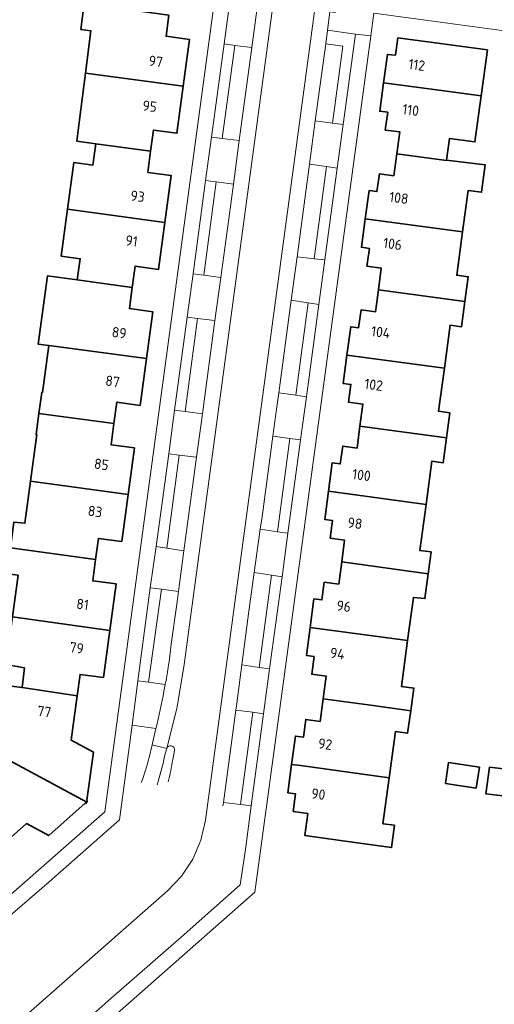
# Model space of a CAD drawing. Extents: x 150256 to 156914, y 461459 to 469481.
# Tile 577 of 656: x 154644 to 154707, y 467643 to 467772. Entities that reach past the tile are written whole.
import ezdxf
from ezdxf.enums import TextEntityAlignment as Align

# ---------------------------------------------------------------- set-up
doc = ezdxf.new("R2010")
doc.units = 0
doc.header["$LTSCALE"] = 0.75
for name, color, linetype, lineweight in [('B-RO-OG-BEBOUWING-GV', 6, 'CONTINUOUS', 35), ('B-RO-OG-BEBOUWING-T18', 1, 'CONTINUOUS', 18), ('B-RO-OG-TERREIN_CULTUURSCHEIDING-GV', 251, 'CONTINUOUS', 18), ('B-RO-VH-VERHARDING_ASFALT-GV', 251, 'CONTINUOUS', 18), ('B-RO-VH-VERHARDING_BETONSTRAATSTEEN-GV', 251, 'CONTINUOUS', 18), ('B-RO-VH-VERHARDING_TEGEL-GV', 251, 'CONTINUOUS', 18)]:
    doc.layers.add(name, color=color, linetype=linetype, lineweight=lineweight)
doc.styles.add('NLCS-ISO-M200-T18', font='NLCS-ISO.ttf', dxfattribs={"height": 360})

msp = doc.modelspace()

# ---------------------------------------------------------------- linework, layer by layer
at = {"layer": 'B-RO-OG-BEBOUWING-GV'}
for points in [[(154663.879, 467773.103), (154652.767, 467774.601), (154652.304, 467771.233), (154653.646, 467771.027), (154652.939, 467765.488), (154665.743, 467763.768), (154666.566, 467769.904), (154663.495, 467770.329)], [(154663.879, 467773.103), (154652.767, 467774.601), (154652.304, 467771.233), (154653.646, 467771.027), (154652.939, 467765.488), (154665.743, 467763.768), (154666.566, 467769.904), (154663.495, 467770.329)], [(154692.009, 467764.222), (154698.286, 467763.38), (154704.805, 467762.505), (154705.63, 467768.539), (154693.878, 467770.138), (154693.571, 467767.829), (154692.511, 467767.939)], [(154692.009, 467764.222), (154698.286, 467763.38), (154704.805, 467762.505), (154705.63, 467768.539), (154693.878, 467770.138), (154693.571, 467767.829), (154692.511, 467767.939)], [(154654.286, 467756.243), (154661.471, 467755.249), (154661.845, 467758.025), (154664.917, 467757.61), (154665.743, 467763.768), (154652.939, 467765.488), (154652.157, 467759.355), (154651.8, 467756.56)], [(154654.286, 467756.243), (154661.471, 467755.249), (154661.845, 467758.025), (154664.917, 467757.61), (154665.743, 467763.768), (154652.939, 467765.488), (154652.157, 467759.355), (154651.8, 467756.56)], [(154704.805, 467762.505), (154698.286, 467763.38), (154692.009, 467764.222), (154691.508, 467760.506), (154692.549, 467760.366), (154692.235, 467758.037), (154694.118, 467757.783), (154693.73, 467754.909), (154700.269, 467754.055), (154700.274, 467754.089), (154700.663, 467756.939), (154703.982, 467756.485)], [(154704.805, 467762.505), (154698.286, 467763.38), (154692.009, 467764.222), (154691.508, 467760.506), (154692.549, 467760.366), (154692.235, 467758.037), (154694.118, 467757.783), (154693.73, 467754.909), (154700.269, 467754.055), (154700.274, 467754.089), (154700.663, 467756.939), (154703.982, 467756.485)], [(154661.471, 467755.249), (154654.286, 467756.243), (154653.916, 467753.45), (154651.409, 467753.79), (154650.576, 467747.656), (154663.343, 467745.932), (154664.17, 467752.06), (154661.098, 467752.474)], [(154661.471, 467755.249), (154654.286, 467756.243), (154653.916, 467753.45), (154651.409, 467753.79), (154650.576, 467747.656), (154663.343, 467745.932), (154664.17, 467752.06), (154661.098, 467752.474)], [(154700.274, 467754.089), (154700.269, 467754.055), (154693.73, 467754.909), (154693.342, 467752.035), (154691.459, 467752.289), (154691.144, 467749.96), (154690.104, 467750.101), (154689.602, 467746.383), (154702.368, 467744.676), (154703.111, 467750.116), (154704.856, 467749.875), (154705.316, 467753.497)], [(154700.274, 467754.089), (154700.269, 467754.055), (154693.73, 467754.909), (154693.342, 467752.035), (154691.459, 467752.289), (154691.144, 467749.96), (154690.104, 467750.101), (154689.602, 467746.383), (154702.368, 467744.676), (154703.111, 467750.116), (154704.856, 467749.875), (154705.316, 467753.497)], [(154651.856, 467738.394), (154659.064, 467737.406), (154659.438, 467740.181), (154662.51, 467739.767), (154663.343, 467745.932), (154650.576, 467747.656), (154649.741, 467741.512), (154652.258, 467741.17)], [(154651.856, 467738.394), (154659.064, 467737.406), (154659.438, 467740.181), (154662.51, 467739.767), (154663.343, 467745.932), (154650.576, 467747.656), (154649.741, 467741.512), (154652.258, 467741.17)], [(154689.602, 467746.383), (154689.101, 467742.667), (154690.142, 467742.527), (154689.828, 467740.198), (154691.711, 467739.944), (154691.323, 467737.07), (154702.675, 467735.548), (154703.115, 467738.808), (154701.594, 467739.009), (154702.368, 467744.676)], [(154689.602, 467746.383), (154689.101, 467742.667), (154690.142, 467742.527), (154689.828, 467740.198), (154691.711, 467739.944), (154691.323, 467737.07), (154702.675, 467735.548), (154703.115, 467738.808), (154701.594, 467739.009), (154702.368, 467744.676)], [(154660.931, 467728.099), (154661.76, 467734.209), (154658.688, 467734.623), (154659.064, 467737.406), (154651.856, 467738.394), (154647.952, 467738.925), (154646.736, 467729.962), (154648.129, 467729.777)], [(154660.931, 467728.099), (154661.76, 467734.209), (154658.688, 467734.623), (154659.064, 467737.406), (154651.856, 467738.394), (154647.952, 467738.925), (154646.736, 467729.962), (154648.129, 467729.777)], [(154687.196, 467728.544), (154699.98, 467726.805), (154700.744, 467732.464), (154702.231, 467732.263), (154702.675, 467735.548), (154691.323, 467737.07), (154690.935, 467734.196), (154689.052, 467734.45), (154688.738, 467732.121), (154687.697, 467732.261)], [(154687.196, 467728.544), (154699.98, 467726.805), (154700.744, 467732.464), (154702.231, 467732.263), (154702.675, 467735.548), (154691.323, 467737.07), (154690.935, 467734.196), (154689.052, 467734.45), (154688.738, 467732.121), (154687.697, 467732.261)], [(154646.823, 467720.879), (154649.427, 467720.531), (154656.651, 467719.565), (154657.022, 467722.346), (154660.095, 467721.936), (154660.931, 467728.099), (154648.129, 467729.777), (154647.296, 467723.642), (154647.2, 467723.655)], [(154646.823, 467720.879), (154649.427, 467720.531), (154656.651, 467719.565), (154657.022, 467722.346), (154660.095, 467721.936), (154660.931, 467728.099), (154648.129, 467729.777), (154647.296, 467723.642), (154647.2, 467723.655)], [(154688.916, 467719.232), (154700.264, 467717.695), (154700.705, 467720.965), (154699.218, 467721.166), (154699.98, 467726.805), (154687.196, 467728.544), (154686.695, 467724.829), (154687.736, 467724.689), (154687.422, 467722.36), (154689.304, 467722.106)], [(154688.916, 467719.232), (154700.264, 467717.695), (154700.705, 467720.965), (154699.218, 467721.166), (154699.98, 467726.805), (154687.196, 467728.544), (154686.695, 467724.829), (154687.736, 467724.689), (154687.422, 467722.36), (154689.304, 467722.106)], [(154645.727, 467712.004), (154658.526, 467710.265), (154659.353, 467716.374), (154656.28, 467716.784), (154656.651, 467719.565), (154649.427, 467720.531), (154646.823, 467720.879), (154646.449, 467718.125), (154646.546, 467718.112)], [(154645.727, 467712.004), (154658.526, 467710.265), (154659.353, 467716.374), (154656.28, 467716.784), (154656.651, 467719.565), (154649.427, 467720.531), (154646.823, 467720.879), (154646.449, 467718.125), (154646.546, 467718.112)], [(154684.788, 467710.695), (154697.57, 467708.965), (154698.334, 467714.625), (154699.822, 467714.424), (154700.264, 467717.695), (154688.916, 467719.232), (154688.528, 467716.358), (154686.646, 467716.612), (154686.332, 467714.283), (154685.291, 467714.423)], [(154684.788, 467710.695), (154697.57, 467708.965), (154698.334, 467714.625), (154699.822, 467714.424), (154700.264, 467717.695), (154688.916, 467719.232), (154688.528, 467716.358), (154686.646, 467716.612), (154686.332, 467714.283), (154685.291, 467714.423)], [(154654.249, 467701.729), (154654.62, 467704.515), (154657.693, 467704.106), (154658.526, 467710.265), (154645.727, 467712.004), (154644.989, 467706.506), (154643.543, 467706.645), (154643.117, 467703.262)], [(154654.249, 467701.729), (154654.62, 467704.515), (154657.693, 467704.106), (154658.526, 467710.265), (154645.727, 467712.004), (154644.989, 467706.506), (154643.543, 467706.645), (154643.117, 467703.262)], [(154697.57, 467708.965), (154684.788, 467710.695), (154684.288, 467706.99), (154685.329, 467706.85), (154685.015, 467704.522), (154686.898, 467704.268), (154686.518, 467701.45), (154697.857, 467699.873), (154698.242, 467702.73), (154696.755, 467702.931)], [(154697.57, 467708.965), (154684.788, 467710.695), (154684.288, 467706.99), (154685.329, 467706.85), (154685.015, 467704.522), (154686.898, 467704.268), (154686.518, 467701.45), (154697.857, 467699.873), (154698.242, 467702.73), (154696.755, 467702.931)], [(154654.249, 467701.729), (154643.117, 467703.262), (154642.691, 467699.878), (154644.097, 467699.684), (154643.346, 467694.214), (154656.122, 467692.419), (154656.952, 467698.536), (154653.879, 467698.945)], [(154654.249, 467701.729), (154643.117, 467703.262), (154642.691, 467699.878), (154644.097, 467699.684), (154643.346, 467694.214), (154656.122, 467692.419), (154656.952, 467698.536), (154653.879, 467698.945)], [(154682.382, 467692.853), (154695.166, 467691.121), (154695.93, 467696.78), (154697.419, 467696.626), (154697.857, 467699.873), (154686.518, 467701.45), (154686.122, 467698.52), (154684.239, 467698.774), (154683.925, 467696.445), (154682.885, 467696.585)], [(154682.382, 467692.853), (154695.166, 467691.121), (154695.93, 467696.78), (154697.419, 467696.626), (154697.857, 467699.873), (154686.518, 467701.45), (154686.122, 467698.52), (154684.239, 467698.774), (154683.925, 467696.445), (154682.885, 467696.585)], [(154656.122, 467692.419), (154643.346, 467694.214), (154642.488, 467687.97), (154644.943, 467687.543), (154644.633, 467684.949), (154651.847, 467683.89), (154652.225, 467686.674), (154655.287, 467686.258)], [(154656.122, 467692.419), (154643.346, 467694.214), (154642.488, 467687.97), (154644.943, 467687.543), (154644.633, 467684.949), (154651.847, 467683.89), (154652.225, 467686.674), (154655.287, 467686.258)], [(154682.382, 467692.853), (154681.884, 467689.164), (154682.91, 467689.012), (154682.593, 467686.695), (154684.486, 467686.444), (154684.091, 467683.479), (154690.635, 467682.588), (154695.568, 467681.916), (154695.979, 467684.896), (154694.356, 467685.115), (154695.166, 467691.121)], [(154682.382, 467692.853), (154681.884, 467689.164), (154682.91, 467689.012), (154682.593, 467686.695), (154684.486, 467686.444), (154684.091, 467683.479), (154690.635, 467682.588), (154695.568, 467681.916), (154695.979, 467684.896), (154694.356, 467685.115), (154695.166, 467691.121)], [(154651.847, 467683.89), (154644.633, 467684.949), (154640.728, 467685.468), (154640.217, 467682.037), (154641.407, 467681.855), (154639.054, 467677.48), (154653.091, 467669.955), (154653.184, 467670.132), (154653.101, 467670.179), (154653.971, 467676.496), (154651.057, 467678.063)], [(154651.847, 467683.89), (154644.633, 467684.949), (154640.728, 467685.468), (154640.217, 467682.037), (154641.407, 467681.855), (154639.054, 467677.48), (154653.091, 467669.955), (154653.184, 467670.132), (154653.101, 467670.179), (154653.971, 467676.496), (154651.057, 467678.063)], [(154684.091, 467683.479), (154683.698, 467680.526), (154681.805, 467680.778), (154681.496, 467678.454), (154680.46, 467678.596), (154679.952, 467674.891), (154681.135, 467674.729), (154692.74, 467673.144), (154693.554, 467679.179), (154695.161, 467678.962), (154695.568, 467681.916), (154690.635, 467682.588)], [(154684.091, 467683.479), (154683.698, 467680.526), (154681.805, 467680.778), (154681.496, 467678.454), (154680.46, 467678.596), (154679.952, 467674.891), (154681.135, 467674.729), (154692.74, 467673.144), (154693.554, 467679.179), (154695.161, 467678.962), (154695.568, 467681.916), (154690.635, 467682.588)], [(154639.054, 467677.48), (154636.373, 467672.496), (154638.032, 467670.605), (154635.995, 467668.798), (154640.794, 467663.268), (154645.203, 467667.145), (154648.12, 467665.576), (154652.891, 467669.794), (154652.982, 467669.75), (154653.091, 467669.955)], [(154639.054, 467677.48), (154636.373, 467672.496), (154638.032, 467670.605), (154635.995, 467668.798), (154640.794, 467663.268), (154645.203, 467667.145), (154648.12, 467665.576), (154652.891, 467669.794), (154652.982, 467669.75), (154653.091, 467669.955)], [(154692.74, 467673.144), (154681.135, 467674.729), (154679.952, 467674.891), (154679.444, 467671.18), (154680.48, 467671.024), (154680.173, 467668.717), (154682.066, 467668.465), (154681.671, 467665.581), (154688.255, 467664.655), (154693.049, 467663.981), (154693.426, 467666.915), (154691.926, 467667.108)], [(154692.74, 467673.144), (154681.135, 467674.729), (154679.952, 467674.891), (154679.444, 467671.18), (154680.48, 467671.024), (154680.173, 467668.717), (154682.066, 467668.465), (154681.671, 467665.581), (154688.255, 467664.655), (154693.049, 467663.981), (154693.426, 467666.915), (154691.926, 467667.108)], [(154700.113, 467672.381), (154704.139, 467671.767), (154704.561, 467674.535), (154700.535, 467675.149)], [(154700.113, 467672.381), (154704.139, 467671.767), (154704.561, 467674.535), (154700.535, 467675.149)], [(154708.101, 467674.245), (154705.873, 467674.51), (154705.414, 467671.012), (154707.642, 467670.747)], [(154708.101, 467674.245), (154705.873, 467674.51), (154705.414, 467671.012), (154707.642, 467670.747)]]:
    msp.add_lwpolyline(points, close=True, dxfattribs=at)
at = {"layer": 'B-RO-OG-TERREIN_CULTUURSCHEIDING-GV'}
for points in [[(154684.419, 467769.346), (154686.671, 467769.037), (154685.305, 467758.937), (154686.712, 467758.756), (154688.311, 467770.611), (154684.657, 467771.12)], [(154684.419, 467769.346), (154686.671, 467769.037), (154685.305, 467758.937), (154686.712, 467758.756), (154688.311, 467770.611), (154684.657, 467771.12)], [(154669.443, 467757.099), (154670.85, 467756.917), (154672.491, 467769.135), (154671.117, 467769.317)], [(154669.443, 467757.099), (154670.85, 467756.917), (154672.491, 467769.135), (154671.117, 467769.317)], [(154684.543, 467753.237), (154682.912, 467741.161), (154684.303, 467741.005), (154685.938, 467753.017)], [(154684.543, 467753.237), (154682.912, 467741.161), (154684.303, 467741.005), (154685.938, 467753.017)], [(154668.682, 467751.41), (154667.042, 467739.209), (154668.43, 467739.028), (154670.076, 467751.228)], [(154668.682, 467751.41), (154667.042, 467739.209), (154668.43, 467739.028), (154670.076, 467751.228)], [(154682.136, 467735.367), (154680.497, 467723.268), (154681.904, 467723.077), (154683.516, 467735.158)], [(154682.136, 467735.367), (154680.497, 467723.268), (154681.904, 467723.077), (154683.516, 467735.158)], [(154667.635, 467733.329), (154666.27, 467733.511), (154664.606, 467721.324), (154666.002, 467721.127)], [(154667.635, 467733.329), (154666.27, 467733.511), (154664.606, 467721.324), (154666.002, 467721.127)], [(154679.741, 467717.594), (154678.086, 467705.383), (154679.464, 467705.216), (154681.127, 467717.414)], [(154679.741, 467717.594), (154678.086, 467705.383), (154679.464, 467705.216), (154681.127, 467717.414)], [(154663.859, 467715.614), (154662.187, 467703.436), (154663.596, 467703.241), (154665.222, 467715.423)], [(154663.859, 467715.614), (154662.187, 467703.436), (154663.596, 467703.241), (154665.222, 467715.423)], [(154677.309, 467699.701), (154675.68, 467687.609), (154677.071, 467687.435), (154678.704, 467699.489)], [(154677.309, 467699.701), (154675.68, 467687.609), (154677.071, 467687.435), (154678.704, 467699.489)], [(154661.412, 467698.05), (154659.783, 467685.843), (154661.214, 467685.667), (154662.883, 467697.857)], [(154661.412, 467698.05), (154659.783, 467685.843), (154661.214, 467685.667), (154662.883, 467697.857)], [(154674.861, 467681.727), (154673.255, 467669.628), (154674.636, 467669.451), (154676.278, 467681.501)], [(154674.861, 467681.727), (154673.255, 467669.628), (154674.636, 467669.451), (154676.278, 467681.501)]]:
    msp.add_lwpolyline(points, close=True, dxfattribs=at)
msp.add_lwpolyline([(154661.271, 467675.787), (154661.662, 467677.437), (154662.174, 467679.595), (154659.051, 467680.035), (154657.375, 467667.615)], dxfattribs=at)
msp.add_lwpolyline([(154661.271, 467675.787), (154661.662, 467677.437), (154662.174, 467679.595), (154659.051, 467680.035), (154657.375, 467667.615)], dxfattribs=at)
msp.add_lwpolyline([(154660.253, 467672.506, 0.0291916), (154661.271, 467675.787)], format="xyb", dxfattribs=at)
msp.add_lwpolyline([(154660.253, 467672.506, 0.0291916), (154661.271, 467675.787)], format="xyb", dxfattribs=at)
at = {"layer": 'B-RO-VH-VERHARDING_ASFALT-GV'}
for points in [[(154584.121, 467585.063), (154601.674, 467603.782), (154663.683, 467658.306), (154665.523, 467660.235), (154666.99, 467662.462), (154668.047, 467664.942), (154668.647, 467667.568), (154683.643, 467778.799), (154678.19, 467779.515), (154665.852, 467687.995), (154664.954, 467682.439), (154663.609, 467676.987)], [(154584.121, 467585.063), (154601.674, 467603.782), (154663.683, 467658.306), (154665.523, 467660.235), (154666.99, 467662.462), (154668.047, 467664.942), (154668.647, 467667.568), (154683.643, 467778.799), (154678.19, 467779.515), (154665.852, 467687.995), (154664.954, 467682.439), (154663.609, 467676.987)], [(154662.174, 467679.595), (154661.662, 467677.437), (154663.609, 467676.987), (154664.954, 467682.439), (154665.852, 467687.995), (154678.19, 467779.515), (154676.203, 467779.771), (154675.478, 467774.392), (154674.728, 467768.833), (154673.084, 467756.647), (154672.317, 467750.955)], [(154662.174, 467679.595), (154661.662, 467677.437), (154663.609, 467676.987), (154664.954, 467682.439), (154665.852, 467687.995), (154678.19, 467779.515), (154676.203, 467779.771), (154675.478, 467774.392), (154674.728, 467768.833), (154673.084, 467756.647), (154672.317, 467750.955)], [(154678.263, 467723.574), (154679.898, 467735.726), (154680.663, 467741.414), (154681.154, 467745.06), (154682.3, 467753.583), (154683.062, 467759.255), (154684.419, 467769.346), (154684.657, 467771.12), (154684.983, 467773.545), (154685.635, 467778.537), (154683.643, 467778.799), (154668.647, 467667.568), (154668.047, 467664.942), (154666.99, 467662.462), (154665.523, 467660.235), (154663.683, 467658.306), (154601.674, 467603.782), (154584.121, 467585.063), (154584.106, 467585.045)], [(154678.263, 467723.574), (154679.898, 467735.726), (154680.663, 467741.414), (154681.154, 467745.06), (154682.3, 467753.583), (154683.062, 467759.255), (154684.419, 467769.346), (154684.657, 467771.12), (154684.983, 467773.545), (154685.635, 467778.537), (154683.643, 467778.799), (154668.647, 467667.568), (154668.047, 467664.942), (154666.99, 467662.462), (154665.523, 467660.235), (154663.683, 467658.306), (154601.674, 467603.782), (154584.121, 467585.063), (154584.106, 467585.045)], [(154672.317, 467750.955), (154671.705, 467746.419), (154670.669, 467738.726), (154669.904, 467733.055), (154668.256, 467720.822), (154667.494, 467715.161), (154665.842, 467702.901), (154665.123, 467697.564), (154664.898, 467695.9), (154664.174, 467690.661)], [(154672.317, 467750.955), (154671.705, 467746.419), (154670.669, 467738.726), (154669.904, 467733.055), (154668.256, 467720.822), (154667.494, 467715.161), (154665.842, 467702.901), (154665.123, 467697.564), (154664.898, 467695.9), (154664.174, 467690.661)], [(154670.953, 467669.438), (154671.016, 467669.898), (154672.658, 467681.982), (154672.74, 467682.582), (154673.427, 467687.924), (154674.334, 467694.982), (154675.047, 467700.031), (154675.852, 467705.715), (154676.08, 467707.334), (154677.499, 467717.893), (154678.016, 467721.735), (154678.263, 467723.574)], [(154670.953, 467669.438), (154671.016, 467669.898), (154672.658, 467681.982), (154672.74, 467682.582), (154673.427, 467687.924), (154674.334, 467694.982), (154675.047, 467700.031), (154675.852, 467705.715), (154676.08, 467707.334), (154677.499, 467717.893), (154678.016, 467721.735), (154678.263, 467723.574)], [(154663.311, 467675.975), (154663.606, 467676.976), (154663.609, 467676.987), (154661.662, 467677.437), (154661.271, 467675.787)], [(154663.311, 467675.975), (154663.606, 467676.976), (154663.609, 467676.987), (154661.662, 467677.437), (154661.271, 467675.787)], [(154664.6, 467676.73), (154664.365, 467675.543)], [(154664.6, 467676.73), (154664.365, 467675.543)]]:
    msp.add_lwpolyline(points, dxfattribs=at)
for points in [[(154664.174, 467690.661, -0.0113324), (154663.767, 467687.568)], [(154664.174, 467690.661, -0.0113324), (154663.767, 467687.568)], [(154663.767, 467687.568, -0.0085914), (154663.386, 467685.342)], [(154663.767, 467687.568, -0.0085914), (154663.386, 467685.342)], [(154663.386, 467685.342, -0.0047832), (154663.222, 467684.497)], [(154663.386, 467685.342, -0.0047832), (154663.222, 467684.497)], [(154663.222, 467684.497, -0.0061027), (154662.174, 467679.595)], [(154663.222, 467684.497, -0.0061027), (154662.174, 467679.595)], [(154663.609, 467676.987, -0.9455106), (154664.6, 467676.73)], [(154663.609, 467676.987, -0.9455106), (154664.6, 467676.73)], [(154662.31, 467672.203, 0.0257328), (154663.311, 467675.975)], [(154662.31, 467672.203, 0.0257328), (154663.311, 467675.975)], [(154661.271, 467675.787, -0.0291916), (154660.253, 467672.506)], [(154661.271, 467675.787, -0.0291916), (154660.253, 467672.506)], [(154664.365, 467675.543, -0.0250406), (154663.775, 467672.586)], [(154664.365, 467675.543, -0.0250406), (154663.775, 467672.586)]]:
    msp.add_lwpolyline(points, format="xyb", dxfattribs=at)
at = {"layer": 'B-RO-VH-VERHARDING_BETONSTRAATSTEEN-GV'}
for points in [[(154685.723, 467773.453), (154684.983, 467773.545), (154684.657, 467771.12), (154688.311, 467770.611), (154690.335, 467770.377), (154690.736, 467773.343)], [(154685.723, 467773.453), (154684.983, 467773.545), (154684.657, 467771.12), (154688.311, 467770.611), (154690.335, 467770.377), (154690.736, 467773.343)], [(154663.609, 467676.987), (154663.606, 467676.976), (154663.311, 467675.975)], [(154663.609, 467676.987), (154663.606, 467676.976), (154663.311, 467675.975)], [(154664.365, 467675.543), (154664.6, 467676.73)], [(154664.365, 467675.543), (154664.6, 467676.73)]]:
    msp.add_lwpolyline(points, dxfattribs=at)
for points in [[(154664.6, 467676.73, 0.9455106), (154663.609, 467676.987)], [(154664.6, 467676.73, 0.9455106), (154663.609, 467676.987)], [(154663.311, 467675.975, -0.0257328), (154662.31, 467672.203)], [(154663.311, 467675.975, -0.0257328), (154662.31, 467672.203)], [(154663.775, 467672.586, 0.0250406), (154664.365, 467675.543)], [(154663.775, 467672.586, 0.0250406), (154664.365, 467675.543)]]:
    msp.add_lwpolyline(points, format="xyb", dxfattribs=at)
at = {"layer": 'B-RO-VH-VERHARDING_TEGEL-GV'}
for points in [[(154659.783, 467685.843), (154661.412, 467698.05), (154662.187, 467703.436), (154663.859, 467715.614), (154664.606, 467721.324), (154666.27, 467733.511), (154667.042, 467739.209), (154668.682, 467751.41), (154669.443, 467757.099), (154671.117, 467769.317), (154671.859, 467774.864), (154672.582, 467780.261), (154670.571, 467780.532), (154655.473, 467668.679), (154590.22, 467611.329), (154589.323, 467610.59), (154571.475, 467594.948)], [(154659.783, 467685.843), (154661.412, 467698.05), (154662.187, 467703.436), (154663.859, 467715.614), (154664.606, 467721.324), (154666.27, 467733.511), (154667.042, 467739.209), (154668.682, 467751.41), (154669.443, 467757.099), (154671.117, 467769.317), (154671.859, 467774.864), (154672.582, 467780.261), (154670.571, 467780.532), (154655.473, 467668.679), (154590.22, 467611.329), (154589.323, 467610.59), (154571.475, 467594.948)], [(154690.736, 467773.343), (154717.5, 467769.724), (154716.759, 467764.304), (154716.307, 467760.939), (154716.295, 467760.756), (154716.018, 467758.706), (154717.215, 467758.546), (154752.175, 467753.877), (154749.414, 467733.538), (154748.926, 467730.072), (154748.771, 467728.88), (154748.325, 467725.407), (154747.125, 467716.341), (154745.64, 467705.115), (154747.612, 467704.955), (154749.532, 467719.768), (154749.096, 467705.746), (154749.092, 467704.835), (154750.437, 467704.723), (154750.471, 467707.555), (154750.559, 467711.121), (154750.665, 467714.687), (154750.867, 467720.575), (154750.924, 467721.721)], [(154690.736, 467773.343), (154717.5, 467769.724), (154716.759, 467764.304), (154716.307, 467760.939), (154716.295, 467760.756), (154716.018, 467758.706), (154717.215, 467758.546), (154752.175, 467753.877), (154749.414, 467733.538), (154748.926, 467730.072), (154748.771, 467728.88), (154748.325, 467725.407), (154747.125, 467716.341), (154745.64, 467705.115), (154747.612, 467704.955), (154749.532, 467719.768), (154749.096, 467705.746), (154749.092, 467704.835), (154750.437, 467704.723), (154750.471, 467707.555), (154750.559, 467711.121), (154750.665, 467714.687), (154750.867, 467720.575), (154750.924, 467721.721)], [(154582.252, 467577.95), (154583.981, 467577.91), (154597.941, 467590.128), (154598.826, 467590.962), (154675.111, 467658.133), (154679.016, 467686.71), (154690.335, 467770.377), (154688.311, 467770.611), (154686.712, 467758.756)], [(154582.252, 467577.95), (154583.981, 467577.91), (154597.941, 467590.128), (154598.826, 467590.962), (154675.111, 467658.133), (154679.016, 467686.71), (154690.335, 467770.377), (154688.311, 467770.611), (154686.712, 467758.756)], [(154686.712, 467758.756), (154685.938, 467753.017), (154684.303, 467741.005), (154683.516, 467735.158), (154681.904, 467723.077), (154681.127, 467717.414), (154679.464, 467705.216), (154678.704, 467699.489), (154677.071, 467687.435), (154676.278, 467681.501), (154674.636, 467669.451), (154673.89, 467663.72), (154673.228, 467659.118), (154669.777, 467656.037), (154665.455, 467652.232), (154656.272, 467644.189), (154651.961, 467640.406), (154642.744, 467632.287)], [(154686.712, 467758.756), (154685.938, 467753.017), (154684.303, 467741.005), (154683.516, 467735.158), (154681.904, 467723.077), (154681.127, 467717.414), (154679.464, 467705.216), (154678.704, 467699.489), (154677.071, 467687.435), (154676.278, 467681.501), (154674.636, 467669.451), (154673.89, 467663.72), (154673.228, 467659.118), (154669.777, 467656.037), (154665.455, 467652.232), (154656.272, 467644.189), (154651.961, 467640.406), (154642.744, 467632.287)], [(154665.123, 467697.564), (154662.883, 467697.857), (154661.214, 467685.667), (154663.386, 467685.342)], [(154665.123, 467697.564), (154662.883, 467697.857), (154661.214, 467685.667), (154663.386, 467685.342)], [(154664.174, 467690.661), (154664.898, 467695.9), (154665.123, 467697.564)], [(154664.174, 467690.661), (154664.898, 467695.9), (154665.123, 467697.564)], [(154576.175, 467594.258), (154577.257, 467595.031), (154577.304, 467595.065), (154576.297, 467596.413), (154586.138, 467605.036), (154587.755, 467606.453), (154593.812, 467611.796), (154603.146, 467619.971), (154607.466, 467623.803), (154616.611, 467631.839), (154620.964, 467635.602), (154630.078, 467643.673), (154634.4, 467647.498), (154643.654, 467655.6), (154648.18, 467659.504), (154657.375, 467667.615), (154659.051, 467680.035), (154659.783, 467685.843)], [(154576.175, 467594.258), (154577.257, 467595.031), (154577.304, 467595.065), (154576.297, 467596.413), (154586.138, 467605.036), (154587.755, 467606.453), (154593.812, 467611.796), (154603.146, 467619.971), (154607.466, 467623.803), (154616.611, 467631.839), (154620.964, 467635.602), (154630.078, 467643.673), (154634.4, 467647.498), (154643.654, 467655.6), (154648.18, 467659.504), (154657.375, 467667.615), (154659.051, 467680.035), (154659.783, 467685.843)], [(154661.214, 467685.667), (154659.783, 467685.843), (154659.051, 467680.035), (154662.174, 467679.595)], [(154661.214, 467685.667), (154659.783, 467685.843), (154659.051, 467680.035), (154662.174, 467679.595)], [(154663.386, 467685.342), (154661.214, 467685.667)], [(154663.386, 467685.342), (154661.214, 467685.667)]]:
    msp.add_lwpolyline(points, dxfattribs=at)
for points in [[(154672.491, 467769.135), (154674.728, 467768.833), (154675.478, 467774.392), (154673.233, 467774.692), (154671.859, 467774.864), (154671.117, 467769.317)], [(154672.491, 467769.135), (154674.728, 467768.833), (154675.478, 467774.392), (154673.233, 467774.692), (154671.859, 467774.864), (154671.117, 467769.317)], [(154670.85, 467756.917), (154673.084, 467756.647), (154674.728, 467768.833), (154672.491, 467769.135)], [(154670.85, 467756.917), (154673.084, 467756.647), (154674.728, 467768.833), (154672.491, 467769.135)], [(154684.419, 467769.346), (154683.062, 467759.255), (154685.305, 467758.937), (154686.671, 467769.037)], [(154684.419, 467769.346), (154683.062, 467759.255), (154685.305, 467758.937), (154686.671, 467769.037)], [(154685.938, 467753.017), (154686.712, 467758.756), (154685.305, 467758.937), (154683.062, 467759.255), (154682.3, 467753.583), (154684.543, 467753.237)], [(154685.938, 467753.017), (154686.712, 467758.756), (154685.305, 467758.937), (154683.062, 467759.255), (154682.3, 467753.583), (154684.543, 467753.237)], [(154670.85, 467756.917), (154669.443, 467757.099), (154668.682, 467751.41), (154670.076, 467751.228), (154672.317, 467750.955), (154673.084, 467756.647)], [(154670.85, 467756.917), (154669.443, 467757.099), (154668.682, 467751.41), (154670.076, 467751.228), (154672.317, 467750.955), (154673.084, 467756.647)], [(154684.543, 467753.237), (154682.3, 467753.583), (154681.154, 467745.06), (154680.663, 467741.414), (154682.912, 467741.161)], [(154684.543, 467753.237), (154682.3, 467753.583), (154681.154, 467745.06), (154680.663, 467741.414), (154682.912, 467741.161)], [(154668.43, 467739.028), (154670.669, 467738.726), (154671.705, 467746.419), (154672.317, 467750.955), (154670.076, 467751.228)], [(154668.43, 467739.028), (154670.669, 467738.726), (154671.705, 467746.419), (154672.317, 467750.955), (154670.076, 467751.228)], [(154679.898, 467735.726), (154682.136, 467735.367), (154683.516, 467735.158), (154684.303, 467741.005), (154682.912, 467741.161), (154680.663, 467741.414)], [(154679.898, 467735.726), (154682.136, 467735.367), (154683.516, 467735.158), (154684.303, 467741.005), (154682.912, 467741.161), (154680.663, 467741.414)], [(154666.27, 467733.511), (154667.635, 467733.329), (154669.904, 467733.055), (154670.669, 467738.726), (154668.43, 467739.028), (154667.042, 467739.209)], [(154666.27, 467733.511), (154667.635, 467733.329), (154669.904, 467733.055), (154670.669, 467738.726), (154668.43, 467739.028), (154667.042, 467739.209)], [(154679.898, 467735.726), (154678.263, 467723.574), (154680.497, 467723.268), (154682.136, 467735.367)], [(154679.898, 467735.726), (154678.263, 467723.574), (154680.497, 467723.268), (154682.136, 467735.367)], [(154666.002, 467721.127), (154668.256, 467720.822), (154669.904, 467733.055), (154667.635, 467733.329)], [(154666.002, 467721.127), (154668.256, 467720.822), (154669.904, 467733.055), (154667.635, 467733.329)], [(154677.499, 467717.893), (154679.741, 467717.594), (154681.127, 467717.414), (154681.904, 467723.077), (154680.497, 467723.268), (154678.263, 467723.574), (154678.016, 467721.735)], [(154677.499, 467717.893), (154679.741, 467717.594), (154681.127, 467717.414), (154681.904, 467723.077), (154680.497, 467723.268), (154678.263, 467723.574), (154678.016, 467721.735)], [(154665.222, 467715.423), (154667.494, 467715.161), (154668.256, 467720.822), (154666.002, 467721.127), (154664.606, 467721.324), (154663.859, 467715.614)], [(154665.222, 467715.423), (154667.494, 467715.161), (154668.256, 467720.822), (154666.002, 467721.127), (154664.606, 467721.324), (154663.859, 467715.614)], [(154678.086, 467705.383), (154679.741, 467717.594), (154677.499, 467717.893), (154676.08, 467707.334), (154675.852, 467705.715)], [(154678.086, 467705.383), (154679.741, 467717.594), (154677.499, 467717.893), (154676.08, 467707.334), (154675.852, 467705.715)], [(154663.596, 467703.241), (154665.842, 467702.901), (154667.494, 467715.161), (154665.222, 467715.423)], [(154663.596, 467703.241), (154665.842, 467702.901), (154667.494, 467715.161), (154665.222, 467715.423)], [(154675.047, 467700.031), (154677.309, 467699.701), (154678.704, 467699.489), (154679.464, 467705.216), (154678.086, 467705.383), (154675.852, 467705.715)], [(154675.047, 467700.031), (154677.309, 467699.701), (154678.704, 467699.489), (154679.464, 467705.216), (154678.086, 467705.383), (154675.852, 467705.715)], [(154665.123, 467697.564), (154665.842, 467702.901), (154663.596, 467703.241), (154662.187, 467703.436), (154661.412, 467698.05), (154662.883, 467697.857)], [(154665.123, 467697.564), (154665.842, 467702.901), (154663.596, 467703.241), (154662.187, 467703.436), (154661.412, 467698.05), (154662.883, 467697.857)], [(154677.309, 467699.701), (154675.047, 467700.031), (154674.334, 467694.982), (154673.427, 467687.924), (154675.68, 467687.609)], [(154677.309, 467699.701), (154675.047, 467700.031), (154674.334, 467694.982), (154673.427, 467687.924), (154675.68, 467687.609)], [(154672.658, 467681.982), (154674.861, 467681.727), (154676.278, 467681.501), (154677.071, 467687.435), (154675.68, 467687.609), (154673.427, 467687.924), (154672.74, 467682.582)], [(154672.658, 467681.982), (154674.861, 467681.727), (154676.278, 467681.501), (154677.071, 467687.435), (154675.68, 467687.609), (154673.427, 467687.924), (154672.74, 467682.582)], [(154674.861, 467681.727), (154672.658, 467681.982), (154671.016, 467669.898), (154673.255, 467669.628)], [(154674.861, 467681.727), (154672.658, 467681.982), (154671.016, 467669.898), (154673.255, 467669.628)]]:
    msp.add_lwpolyline(points, close=True, dxfattribs=at)
for points in [[(154663.767, 467687.568, 0.0113324), (154664.174, 467690.661)], [(154663.767, 467687.568, 0.0113324), (154664.174, 467690.661)], [(154663.386, 467685.342, 0.0085914), (154663.767, 467687.568)], [(154663.386, 467685.342, 0.0085914), (154663.767, 467687.568)], [(154663.222, 467684.497, 0.0047832), (154663.386, 467685.342)], [(154663.222, 467684.497, 0.0047832), (154663.386, 467685.342)], [(154662.174, 467679.595, 0.0061027), (154663.222, 467684.497)], [(154662.174, 467679.595, 0.0061027), (154663.222, 467684.497)]]:
    msp.add_lwpolyline(points, format="xyb", dxfattribs=at)

# ---------------------------------------------------------------- texts
at = {"layer": 'B-RO-OG-BEBOUWING-T18', "style": 'NLCS-ISO-M200-T18'}
for s, rotation, p in [('97', 352.4, (154662.146, 467767.037)), ('97', 352.4, (154662.146, 467767.037)), ('112', 352.3, (154696.363, 467766.575)), ('112', 352.3, (154696.363, 467766.575)), ('95', 352.4, (154661.357, 467761.158)), ('95', 352.4, (154661.357, 467761.158)), ('110', 352.3, (154695.565, 467760.664)), ('110', 352.3, (154695.565, 467760.664)), ('93', 352.3, (154659.769, 467749.359)), ('93', 352.3, (154659.769, 467749.359)), ('108', 352.3, (154694.011, 467749.143)), ('108', 352.3, (154694.011, 467749.143)), ('91', 352.3, (154658.978, 467743.502)), ('91', 352.3, (154658.978, 467743.502)), ('106', 352.3, (154693.197, 467743.11)), ('106', 352.3, (154693.197, 467743.11)), ('89', 352.3, (154657.352, 467731.469)), ('89', 352.3, (154657.352, 467731.469)), ('104', 352.3, (154691.636, 467731.539)), ('104', 352.3, (154691.636, 467731.539)), ('87', 352.3, (154656.487, 467725.098)), ('87', 352.3, (154656.487, 467725.098)), ('102', 352.3, (154690.707, 467724.647)), ('102', 352.3, (154690.707, 467724.647)), ('85', 352.3, (154655.025, 467714.222)), ('85', 352.3, (154655.025, 467714.222)), ('100', 352.3, (154689.111, 467712.818)), ('100', 352.3, (154689.111, 467712.818)), ('83', 352.3, (154654.189, 467708.046)), ('83', 352.3, (154654.189, 467708.046)), ('98', 352.3, (154688.258, 467706.499)), ('98', 352.3, (154688.258, 467706.499)), ('81', 352.3, (154652.554, 467695.87)), ('81', 352.3, (154652.554, 467695.87)), ('96', 352.3, (154686.793, 467695.634)), ('96', 352.3, (154686.793, 467695.634)), ('79', 352.3, (154651.779, 467690.155)), ('79', 352.3, (154651.779, 467690.155)), ('94', 352.3, (154685.956, 467689.426)), ('94', 352.3, (154685.956, 467689.426)), ('77', 352.3, (154647.528, 467681.806)), ('77', 352.3, (154647.528, 467681.806)), ('92', 352.2, (154684.354, 467677.55)), ('92', 352.2, (154684.354, 467677.55)), ('90', 352.2, (154683.456, 467670.998)), ('90', 352.2, (154683.456, 467670.998))]:
    msp.add_text(s, height=1.35, rotation=rotation, dxfattribs=at).set_placement(p, align=Align.MIDDLE)

doc.saveas('drawing.dxf')
